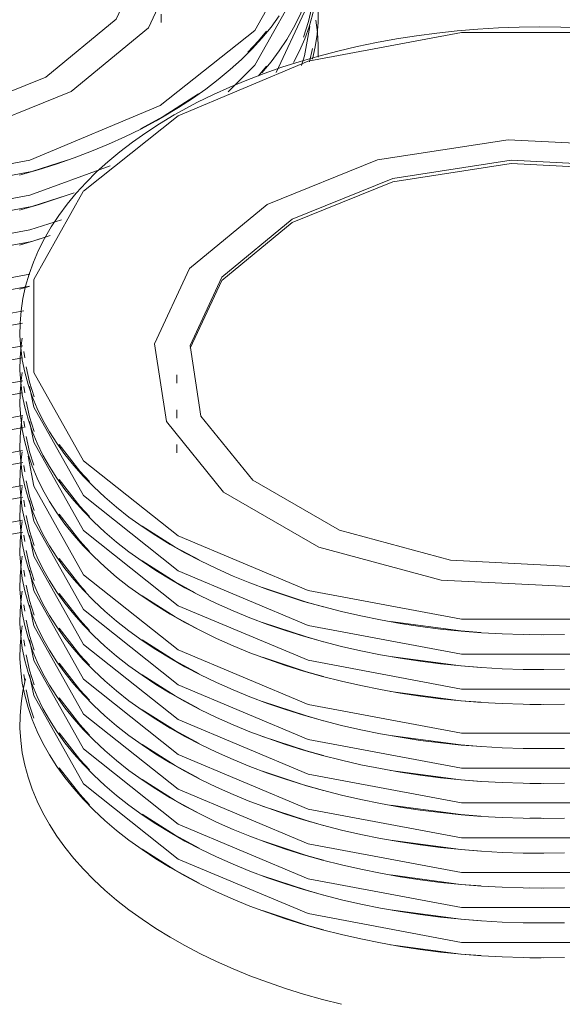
# Model space of a CAD drawing. Header units: metres. Extents: x -33 to 126, y -29 to 31.
# Tile 542 of 656: x 86.02 to 86.154, y 3.023 to 3.265. Entities that reach past the tile are written whole.
import ezdxf

# ---------------------------------------------------------------- set-up
doc = ezdxf.new("R2010")
doc.units = ezdxf.units.M
doc.layers.add('Q-SPCQ', color=91, linetype='Continuous', lineweight=18)

# ---------------------------------------------------------------- blocks, each defined once
blk = doc.blocks.new('TALHERES - Cópia - TALHERES - Cópia-V800-PERSPECTIVA GERAL')
at = {"layer": 'Q-SPCQ', "lineweight": 9}
blk.add_polyline3d([(11.1272, 3.10273, 0), (11.12654, 3.09972, 0), (11.12609, 3.09669, 0), (11.12586, 3.09365, 0), (11.12583, 3.09061, 0), (11.12601, 3.08757, 0), (11.1264, 3.08454, 0), (11.127, 3.08152, 0), (11.12781, 3.07852, 0), (11.12883, 3.07555, 0), (11.13005, 3.0726, 0), (11.13147, 3.0697, 0), (11.13308, 3.06683, 0), (11.1349, 3.064, 0), (11.1369, 3.06122, 0), (11.13909, 3.0585, 0), (11.14146, 3.05583, 0), (11.14402, 3.05322, 0), (11.14675, 3.05068, 0), (11.14964, 3.04821, 0), (11.15271, 3.0458, 0), (11.15593, 3.04347, 0), (11.15932, 3.04122, 0), (11.16285, 3.03906, 0), (11.16652, 3.03697, 0), (11.17034, 3.03498, 0), (11.17428, 3.03307, 0), (11.17836, 3.03126, 0), (11.18255, 3.02955, 0), (11.18686, 3.02793, 0), (11.19127, 3.02642, 0), (11.19578, 3.02501, 0), (11.20039, 3.0237, 0), (11.20508, 3.0225, 0)], dxfattribs=at)
blk = doc.blocks.new('TALHERES - Cópia - TALHERES - Cópia-V803-PERSPECTIVA GERAL')
at = {"layer": 'Q-SPCQ', "lineweight": 9}
for points in [[(10.94429, 3.20131, 0), (10.94537, 3.19621, 0), (10.95764, 3.17442, 0), (10.98097, 3.15588, 0), (11.01308, 3.14241, 0), (11.05083, 3.13533, 0), (11.09052, 3.13533, 0), (11.12648, 3.14189, 0)], [(11.08647, 3.13209, 0), (11.09068, 3.13244, 0), (11.12653, 3.13894, 0)]]:
    blk.add_polyline3d(points, dxfattribs=at)
blk = doc.blocks.new('TALHERES - Cópia - TALHERES - Cópia-V805-PERSPECTIVA GERAL')
at = {"layer": 'Q-SPCQ', "lineweight": 9}
for p, q in [((11.12682, 3.10381), (11.127, 3.10224)), ((11.25156, 3.034), (11.25432, 3.03398))]:
    blk.add_line(p, q, dxfattribs=at)
for points in [[(11.12638, 3.11581, 0), (11.12609, 3.11389, 0), (11.12586, 3.11085, 0), (11.12583, 3.10781, 0), (11.12601, 3.10477, 0), (11.1264, 3.10173, 0), (11.127, 3.09872, 0), (11.12781, 3.09572, 0), (11.12883, 3.09274, 0), (11.13005, 3.0898, 0), (11.13147, 3.08689, 0), (11.13308, 3.08402, 0), (11.1349, 3.08119, 0), (11.1369, 3.07842, 0), (11.13909, 3.07569, 0), (11.14146, 3.07302, 0), (11.14402, 3.07042, 0), (11.14675, 3.06787, 0), (11.14964, 3.0654, 0), (11.15271, 3.063, 0), (11.15593, 3.06067, 0), (11.15932, 3.05842, 0), (11.16285, 3.05625, 0), (11.16652, 3.05417, 0), (11.17034, 3.05217, 0), (11.17428, 3.05027, 0), (11.17836, 3.04846, 0), (11.18255, 3.04674, 0), (11.18686, 3.04512, 0), (11.19127, 3.04361, 0), (11.19578, 3.0422, 0), (11.20039, 3.04089, 0), (11.20508, 3.0397, 0), (11.20985, 3.03861, 0), (11.21469, 3.03763, 0), (11.21959, 3.03677, 0), (11.22455, 3.03602, 0), (11.22955, 3.03539, 0), (11.2346, 3.03487, 0), (11.23967, 3.03447, 0), (11.24477, 3.03418, 0), (11.24989, 3.03402, 0), (11.25501, 3.03397, 0), (11.26013, 3.03404, 0)], [(11.12814, 3.10376, 0), (11.12922, 3.09866, 0), (11.14149, 3.07687, 0), (11.16482, 3.05833, 0), (11.19693, 3.04486, 0), (11.23468, 3.03778, 0), (11.27437, 3.03778, 0), (11.31212, 3.04486, 0), (11.34423, 3.05833, 0)], [(11.12734, 3.10005, 0), (11.12821, 3.09627, 0), (11.12922, 3.09304, 0)], [(11.13546, 3.08086, 0), (11.14057, 3.0743, 0), (11.14296, 3.07172, 0)], [(11.15596, 3.06077, 0), (11.16409, 3.05561, 0), (11.17001, 3.0524, 0)], [(11.18566, 3.0456, 0), (11.19646, 3.04203, 0), (11.2007, 3.04084, 0)], [(11.21717, 3.0372, 0), (11.23452, 3.03489, 0), (11.23943, 3.0345, 0)]]:
    blk.add_polyline3d(points, dxfattribs=at)
blk = doc.blocks.new('TALHERES - Cópia - TALHERES - Cópia-V806-PERSPECTIVA GERAL')
at = {"layer": 'Q-SPCQ', "lineweight": 9}
for points in [[(10.94429, 3.20991, 0), (10.94537, 3.20481, 0), (10.95764, 3.18301, 0), (10.98097, 3.16447, 0), (11.01308, 3.151, 0), (11.05083, 3.14392, 0), (11.09052, 3.14392, 0), (11.12648, 3.15049, 0)], [(11.08647, 3.14069, 0), (11.09068, 3.14104, 0), (11.12653, 3.14754, 0)]]:
    blk.add_polyline3d(points, dxfattribs=at)
blk = doc.blocks.new('TALHERES - Cópia - TALHERES - Cópia-V807-PERSPECTIVA GERAL')
at = {"layer": 'Q-SPCQ', "lineweight": 9}
for p, q in [((11.12682, 3.11241), (11.127, 3.11084)), ((11.25156, 3.0426), (11.25432, 3.04258))]:
    blk.add_line(p, q, dxfattribs=at)
for points in [[(11.12638, 3.12438, 0), (11.12609, 3.12248, 0), (11.12586, 3.11945, 0), (11.12583, 3.1164, 0), (11.12601, 3.11336, 0), (11.1264, 3.11033, 0), (11.127, 3.10731, 0), (11.12781, 3.10431, 0), (11.12883, 3.10134, 0), (11.13005, 3.0984, 0), (11.13147, 3.09549, 0), (11.13308, 3.09262, 0), (11.1349, 3.08979, 0), (11.1369, 3.08701, 0), (11.13909, 3.08429, 0), (11.14146, 3.08162, 0), (11.14402, 3.07901, 0), (11.14675, 3.07647, 0), (11.14964, 3.074, 0), (11.15271, 3.07159, 0), (11.15593, 3.06926, 0), (11.15932, 3.06701, 0), (11.16285, 3.06485, 0), (11.16652, 3.06276, 0), (11.17034, 3.06077, 0), (11.17428, 3.05886, 0), (11.17836, 3.05705, 0), (11.18255, 3.05534, 0), (11.18686, 3.05372, 0), (11.19127, 3.05221, 0), (11.19578, 3.0508, 0), (11.20039, 3.04949, 0), (11.20508, 3.04829, 0), (11.20985, 3.04721, 0), (11.21469, 3.04623, 0), (11.21959, 3.04537, 0), (11.22455, 3.04462, 0), (11.22955, 3.04398, 0), (11.2346, 3.04346, 0), (11.23967, 3.04306, 0), (11.24477, 3.04278, 0), (11.24989, 3.04261, 0), (11.25501, 3.04256, 0), (11.26013, 3.04263, 0)], [(11.12814, 3.11236, 0), (11.12922, 3.10726, 0), (11.14149, 3.08547, 0), (11.16482, 3.06693, 0), (11.19693, 3.05346, 0), (11.23468, 3.04637, 0), (11.27437, 3.04637, 0), (11.31212, 3.05346, 0), (11.34423, 3.06693, 0)], [(11.12734, 3.10865, 0), (11.12821, 3.10487, 0), (11.12935, 3.10127, 0)], [(11.13546, 3.08946, 0), (11.14057, 3.08289, 0), (11.14296, 3.08032, 0)], [(11.15596, 3.06937, 0), (11.16409, 3.06421, 0), (11.17001, 3.061, 0)], [(11.18566, 3.0542, 0), (11.19646, 3.05063, 0), (11.2007, 3.04944, 0)], [(11.21717, 3.0458, 0), (11.23452, 3.04349, 0), (11.23943, 3.0431, 0)]]:
    blk.add_polyline3d(points, dxfattribs=at)
blk = doc.blocks.new('TALHERES - Cópia - TALHERES - Cópia-V808-PERSPECTIVA GERAL')
at = {"layer": 'Q-SPCQ', "lineweight": 9}
for points in [[(10.94437, 3.21802, 0), (10.94537, 3.2134, 0), (10.95764, 3.19161, 0), (10.98097, 3.17307, 0), (11.01308, 3.1596, 0), (11.05083, 3.15252, 0), (11.09052, 3.15252, 0), (11.12648, 3.15908, 0)], [(11.08647, 3.14929, 0), (11.09068, 3.14963, 0), (11.12653, 3.15614, 0)]]:
    blk.add_polyline3d(points, dxfattribs=at)
blk = doc.blocks.new('TALHERES - Cópia - TALHERES - Cópia-V810-PERSPECTIVA GERAL')
at = {"layer": 'Q-SPCQ', "lineweight": 9}
for p, q in [((11.12682, 3.12101), (11.127, 3.11944)), ((11.25156, 3.0512), (11.25432, 3.05118))]:
    blk.add_line(p, q, dxfattribs=at)
for points in [[(11.12638, 3.133, 0), (11.12609, 3.13108, 0), (11.12586, 3.12804, 0), (11.12583, 3.125, 0), (11.12601, 3.12196, 0), (11.1264, 3.11893, 0), (11.127, 3.11591, 0), (11.12781, 3.11291, 0), (11.12883, 3.10994, 0), (11.13005, 3.10699, 0), (11.13147, 3.10408, 0), (11.13308, 3.10121, 0), (11.1349, 3.09839, 0), (11.1369, 3.09561, 0), (11.13909, 3.09289, 0), (11.14146, 3.09022, 0), (11.14402, 3.08761, 0), (11.14675, 3.08507, 0), (11.14964, 3.08259, 0), (11.15271, 3.08019, 0), (11.15593, 3.07786, 0), (11.15932, 3.07561, 0), (11.16285, 3.07344, 0), (11.16652, 3.07136, 0), (11.17034, 3.06936, 0), (11.17428, 3.06746, 0), (11.17836, 3.06565, 0), (11.18255, 3.06393, 0), (11.18686, 3.06232, 0), (11.19127, 3.0608, 0), (11.19578, 3.05939, 0), (11.20039, 3.05809, 0), (11.20508, 3.05689, 0), (11.20985, 3.0558, 0), (11.21469, 3.05483, 0), (11.21959, 3.05396, 0), (11.22455, 3.05321, 0), (11.22955, 3.05258, 0), (11.2346, 3.05206, 0), (11.23967, 3.05166, 0), (11.24477, 3.05138, 0), (11.24989, 3.05121, 0), (11.25501, 3.05116, 0), (11.26013, 3.05123, 0)], [(11.12814, 3.12096, 0), (11.12922, 3.11586, 0), (11.14149, 3.09406, 0), (11.16482, 3.07552, 0), (11.19693, 3.06205, 0), (11.23468, 3.05497, 0), (11.27437, 3.05497, 0), (11.31212, 3.06205, 0), (11.34423, 3.07552, 0)], [(11.12734, 3.11725, 0), (11.12821, 3.11346, 0), (11.12935, 3.10987, 0)], [(11.13546, 3.09806, 0), (11.14057, 3.09149, 0), (11.14296, 3.08891, 0)], [(11.15596, 3.07796, 0), (11.16409, 3.0728, 0), (11.17001, 3.0696, 0)], [(11.18566, 3.06279, 0), (11.19646, 3.05922, 0), (11.2007, 3.05803, 0)], [(11.21717, 3.0544, 0), (11.23452, 3.05209, 0), (11.23943, 3.05169, 0)]]:
    blk.add_polyline3d(points, dxfattribs=at)
blk = doc.blocks.new('TALHERES - Cópia - TALHERES - Cópia-V811-PERSPECTIVA GERAL')
at = {"layer": 'Q-SPCQ', "lineweight": 9}
for points in [[(10.94429, 3.2271, 0), (10.94537, 3.222, 0), (10.95764, 3.20021, 0), (10.98097, 3.18167, 0), (11.01308, 3.1682, 0), (11.05083, 3.16112, 0), (11.09052, 3.16112, 0), (11.1265, 3.16769, 0)], [(11.08647, 3.15789, 0), (11.09068, 3.15823, 0), (11.12667, 3.16478, 0)]]:
    blk.add_polyline3d(points, dxfattribs=at)
blk = doc.blocks.new('TALHERES - Cópia - TALHERES - Cópia-V813-PERSPECTIVA GERAL')
at = {"layer": 'Q-SPCQ', "lineweight": 9}
for p, q in [((11.12682, 3.1296), (11.127, 3.12804)), ((11.25156, 3.05979), (11.25432, 3.05977))]:
    blk.add_line(p, q, dxfattribs=at)
for points in [[(11.12638, 3.1416, 0), (11.12609, 3.13968, 0), (11.12586, 3.13664, 0), (11.12583, 3.1336, 0), (11.12601, 3.13056, 0), (11.1264, 3.12753, 0), (11.127, 3.12451, 0), (11.12781, 3.12151, 0), (11.12883, 3.11853, 0), (11.13005, 3.11559, 0), (11.13147, 3.11268, 0), (11.13308, 3.10981, 0), (11.1349, 3.10699, 0), (11.1369, 3.10421, 0), (11.13909, 3.10148, 0), (11.14146, 3.09882, 0), (11.14402, 3.09621, 0), (11.14675, 3.09367, 0), (11.14964, 3.09119, 0), (11.15271, 3.08879, 0), (11.15593, 3.08646, 0), (11.15932, 3.08421, 0), (11.16285, 3.08204, 0), (11.16652, 3.07996, 0), (11.17034, 3.07796, 0), (11.17428, 3.07606, 0), (11.17836, 3.07425, 0), (11.18255, 3.07253, 0), (11.18686, 3.07092, 0), (11.19127, 3.0694, 0), (11.19578, 3.06799, 0), (11.20039, 3.06669, 0), (11.20508, 3.06549, 0), (11.20985, 3.0644, 0), (11.21469, 3.06343, 0), (11.21959, 3.06256, 0), (11.22455, 3.06181, 0), (11.22955, 3.06118, 0), (11.2346, 3.06066, 0), (11.23967, 3.06026, 0), (11.24477, 3.05997, 0), (11.24989, 3.05981, 0), (11.25501, 3.05976, 0), (11.26013, 3.05983, 0)], [(11.12814, 3.12955, 0), (11.12922, 3.12445, 0), (11.14149, 3.10266, 0), (11.16482, 3.08412, 0), (11.19693, 3.07065, 0), (11.23468, 3.06357, 0), (11.27437, 3.06357, 0), (11.31212, 3.07065, 0), (11.34423, 3.08412, 0)], [(11.12734, 3.12584, 0), (11.12821, 3.12206, 0), (11.12935, 3.11847, 0)], [(11.13546, 3.10665, 0), (11.14057, 3.10009, 0), (11.14296, 3.09751, 0)], [(11.15596, 3.08656, 0), (11.16409, 3.0814, 0), (11.17001, 3.07819, 0)], [(11.18566, 3.07139, 0), (11.19646, 3.06782, 0), (11.2007, 3.06663, 0)], [(11.21717, 3.06299, 0), (11.23452, 3.06068, 0), (11.23943, 3.06029, 0)]]:
    blk.add_polyline3d(points, dxfattribs=at)
blk = doc.blocks.new('TALHERES - Cópia - TALHERES - Cópia-V814-PERSPECTIVA GERAL')
at = {"layer": 'Q-SPCQ', "lineweight": 9}
for points in [[(10.94429, 3.2357, 0), (10.94537, 3.2306, 0), (10.95764, 3.2088, 0), (10.98097, 3.19026, 0), (11.01308, 3.17679, 0), (11.05083, 3.16971, 0), (11.09052, 3.16971, 0), (11.1265, 3.17628, 0)], [(11.08647, 3.16648, 0), (11.09068, 3.16683, 0), (11.12648, 3.17332, 0)]]:
    blk.add_polyline3d(points, dxfattribs=at)
blk = doc.blocks.new('TALHERES - Cópia - TALHERES - Cópia-V816-PERSPECTIVA GERAL')
at = {"layer": 'Q-SPCQ', "lineweight": 9}
for p, q in [((11.12682, 3.1382), (11.127, 3.13663)), ((11.25156, 3.06839), (11.25432, 3.06837))]:
    blk.add_line(p, q, dxfattribs=at)
for points in [[(11.12638, 3.15019, 0), (11.12609, 3.14827, 0), (11.12586, 3.14524, 0), (11.12583, 3.14219, 0), (11.12601, 3.13915, 0), (11.1264, 3.13612, 0), (11.127, 3.1331, 0), (11.12781, 3.13011, 0), (11.12883, 3.12713, 0), (11.13005, 3.12419, 0), (11.13147, 3.12128, 0), (11.13308, 3.11841, 0), (11.1349, 3.11558, 0), (11.1369, 3.11281, 0), (11.13909, 3.11008, 0), (11.14146, 3.10741, 0), (11.14402, 3.10481, 0), (11.14675, 3.10226, 0), (11.14964, 3.09979, 0), (11.15271, 3.09738, 0), (11.15593, 3.09506, 0), (11.15932, 3.09281, 0), (11.16285, 3.09064, 0), (11.16652, 3.08855, 0), (11.17034, 3.08656, 0), (11.17428, 3.08465, 0), (11.17836, 3.08284, 0), (11.18255, 3.08113, 0), (11.18686, 3.07951, 0), (11.19127, 3.078, 0), (11.19578, 3.07659, 0), (11.20039, 3.07528, 0), (11.20508, 3.07409, 0), (11.20985, 3.073, 0), (11.21469, 3.07202, 0), (11.21959, 3.07116, 0), (11.22455, 3.07041, 0), (11.22955, 3.06977, 0), (11.2346, 3.06926, 0), (11.23967, 3.06885, 0), (11.24477, 3.06857, 0), (11.24989, 3.0684, 0), (11.25501, 3.06836, 0), (11.26013, 3.06843, 0)], [(11.12814, 3.13815, 0), (11.12922, 3.13305, 0), (11.14149, 3.11126, 0), (11.16482, 3.09272, 0), (11.19693, 3.07925, 0), (11.23468, 3.07217, 0), (11.27437, 3.07217, 0), (11.31212, 3.07925, 0), (11.34423, 3.09272, 0)], [(11.12734, 3.13444, 0), (11.12821, 3.13066, 0), (11.12935, 3.12706, 0)], [(11.13546, 3.11525, 0), (11.14057, 3.10869, 0), (11.14296, 3.10611, 0)], [(11.15596, 3.09516, 0), (11.16409, 3.09, 0), (11.17001, 3.08679, 0)], [(11.18566, 3.07999, 0), (11.19646, 3.07642, 0), (11.2007, 3.07523, 0)], [(11.21717, 3.07159, 0), (11.23452, 3.06928, 0), (11.23943, 3.06889, 0)]]:
    blk.add_polyline3d(points, dxfattribs=at)
blk = doc.blocks.new('TALHERES - Cópia - TALHERES - Cópia-V818-PERSPECTIVA GERAL')
at = {"layer": 'Q-SPCQ', "lineweight": 9}
for points in [[(11.19934, 3.25612, 0), (11.19937, 3.25916, 0), (11.19919, 3.2622, 0), (11.1988, 3.26523, 0)], [(10.94429, 3.25289, 0), (10.94537, 3.24779, 0), (10.95764, 3.226, 0), (10.98097, 3.20746, 0), (11.01308, 3.19399, 0), (11.05083, 3.18691, 0), (11.09052, 3.18691, 0), (11.12676, 3.19355, 0)], [(11.08647, 3.18368, 0), (11.09068, 3.18402, 0), (11.12648, 3.19051, 0)]]:
    blk.add_polyline3d(points, dxfattribs=at)
blk = doc.blocks.new('TALHERES - Cópia - TALHERES - Cópia-V823-PERSPECTIVA GERAL')
at = {"layer": 'Q-SPCQ', "lineweight": 9}
for p, q in [((11.12682, 3.15539), (11.127, 3.15383)), ((11.25156, 3.08558), (11.25432, 3.08556))]:
    blk.add_line(p, q, dxfattribs=at)
for points in [[(11.1264, 3.1675, 0), (11.12609, 3.16547, 0), (11.12586, 3.16243, 0), (11.12583, 3.15939, 0), (11.12601, 3.15635, 0), (11.1264, 3.15332, 0), (11.127, 3.1503, 0), (11.12781, 3.1473, 0), (11.12883, 3.14433, 0), (11.13005, 3.14138, 0), (11.13147, 3.13847, 0), (11.13308, 3.1356, 0), (11.1349, 3.13278, 0), (11.1369, 3.13, 0), (11.13909, 3.12728, 0), (11.14146, 3.12461, 0), (11.14402, 3.122, 0), (11.14675, 3.11946, 0), (11.14964, 3.11698, 0), (11.15271, 3.11458, 0), (11.15593, 3.11225, 0), (11.15932, 3.11, 0), (11.16285, 3.10783, 0), (11.16652, 3.10575, 0), (11.17034, 3.10375, 0), (11.17428, 3.10185, 0), (11.17836, 3.10004, 0), (11.18255, 3.09832, 0), (11.18686, 3.09671, 0), (11.19127, 3.09519, 0), (11.19578, 3.09378, 0), (11.20039, 3.09248, 0), (11.20508, 3.09128, 0), (11.20985, 3.09019, 0), (11.21469, 3.08922, 0), (11.21959, 3.08835, 0), (11.22455, 3.0876, 0), (11.22955, 3.08697, 0), (11.2346, 3.08645, 0), (11.23967, 3.08605, 0), (11.24477, 3.08576, 0), (11.24989, 3.0856, 0), (11.25501, 3.08555, 0), (11.26013, 3.08562, 0)], [(11.12785, 3.15765, 0), (11.12922, 3.15025, 0), (11.14149, 3.12845, 0), (11.16482, 3.10991, 0), (11.19693, 3.09644, 0), (11.23468, 3.08936, 0), (11.27437, 3.08936, 0), (11.31212, 3.09644, 0), (11.34423, 3.10991, 0)], [(11.12734, 3.15164, 0), (11.12821, 3.14785, 0), (11.12935, 3.14426, 0)], [(11.13546, 3.13244, 0), (11.14057, 3.12588, 0), (11.14207, 3.12424, 0)], [(11.15596, 3.11235, 0), (11.16409, 3.10719, 0), (11.17001, 3.10398, 0)], [(11.18566, 3.09718, 0), (11.19646, 3.09361, 0), (11.2007, 3.09242, 0)], [(11.21717, 3.08878, 0), (11.23452, 3.08647, 0), (11.23943, 3.08608, 0)]]:
    blk.add_polyline3d(points, dxfattribs=at)
blk = doc.blocks.new('TALHERES - Cópia - TALHERES - Cópia-V824-PERSPECTIVA GERAL')
at = {"layer": 'Q-SPCQ', "lineweight": 9}
blk.add_line((11.19724, 3.25496), (11.19794, 3.25825), dxfattribs=at)
for points in [[(11.12569, 3.19886, 0), (11.12808, 3.19955, 0)], [(11.198, 3.25563, 0), (11.19865, 3.25865, 0), (11.1991, 3.26167, 0), (11.19934, 3.26471, 0), (11.19937, 3.26775, 0), (11.19919, 3.27079, 0), (11.1988, 3.27383, 0)], [(10.94401, 3.26379, 0), (10.94537, 3.25639, 0), (10.95764, 3.2346, 0), (10.98097, 3.21606, 0), (11.01308, 3.20259, 0), (11.05083, 3.1955, 0), (11.09052, 3.1955, 0), (11.12827, 3.20259, 0)], [(11.19526, 3.25403, 0), (11.19598, 3.25639, 0), (11.19733, 3.26363, 0)], [(11.08684, 3.1923, 0), (11.09068, 3.19262, 0), (11.12818, 3.19959, 0)]]:
    blk.add_polyline3d(points, dxfattribs=at)
blk = doc.blocks.new('TALHERES - Cópia - TALHERES - Cópia-V827-PERSPECTIVA GERAL')
at = {"layer": 'Q-SPCQ', "lineweight": 9}
for p, q in [((11.12682, 3.16629), (11.127, 3.16473)), ((11.16452, 3.16053), (11.16452, 3.15848)), ((11.25156, 3.09648), (11.25432, 3.09646))]:
    blk.add_line(p, q, dxfattribs=at)
for points in [[(11.12638, 3.17829, 0), (11.12609, 3.17637, 0), (11.12586, 3.17333, 0), (11.12583, 3.17029, 0), (11.12601, 3.16725, 0), (11.1264, 3.16422, 0), (11.127, 3.1612, 0), (11.12781, 3.1582, 0), (11.12883, 3.15522, 0), (11.13005, 3.15228, 0), (11.13147, 3.14937, 0), (11.13308, 3.1465, 0), (11.1349, 3.14368, 0), (11.1369, 3.1409, 0), (11.13909, 3.13817, 0), (11.14146, 3.13551, 0), (11.14402, 3.1329, 0), (11.14675, 3.13036, 0), (11.14964, 3.12788, 0), (11.15271, 3.12548, 0), (11.15593, 3.12315, 0), (11.15932, 3.1209, 0), (11.16285, 3.11873, 0), (11.16652, 3.11665, 0), (11.17034, 3.11465, 0), (11.17428, 3.11275, 0), (11.17836, 3.11094, 0), (11.18255, 3.10922, 0), (11.18686, 3.10761, 0), (11.19127, 3.10609, 0), (11.19578, 3.10468, 0), (11.20039, 3.10338, 0), (11.20508, 3.10218, 0), (11.20985, 3.10109, 0), (11.21469, 3.10012, 0), (11.21959, 3.09925, 0), (11.22455, 3.0985, 0), (11.22955, 3.09787, 0), (11.2346, 3.09735, 0), (11.23967, 3.09695, 0), (11.24477, 3.09666, 0), (11.24989, 3.0965, 0), (11.25501, 3.09645, 0), (11.26013, 3.09652, 0)], [(11.12814, 3.16624, 0), (11.12922, 3.16114, 0), (11.14149, 3.13935, 0), (11.16482, 3.12081, 0), (11.19693, 3.10734, 0), (11.23468, 3.10026, 0), (11.27437, 3.10026, 0), (11.31212, 3.10734, 0), (11.34423, 3.12081, 0)], [(11.12734, 3.16253, 0), (11.12821, 3.15875, 0), (11.12924, 3.15548, 0)], [(11.13546, 3.14334, 0), (11.14057, 3.13678, 0), (11.14296, 3.1342, 0)], [(11.15596, 3.12325, 0), (11.16409, 3.11809, 0), (11.17001, 3.11488, 0)], [(11.18566, 3.10808, 0), (11.19646, 3.10451, 0), (11.2007, 3.10332, 0)], [(11.21717, 3.09968, 0), (11.23452, 3.09737, 0), (11.23943, 3.09698, 0)]]:
    blk.add_polyline3d(points, dxfattribs=at)
blk = doc.blocks.new('TALHERES - Cópia - TALHERES - Cópia-V828-PERSPECTIVA GERAL')
at = {"layer": 'Q-SPCQ', "lineweight": 9}
blk.add_line((11.16068, 3.26463), (11.16068, 3.26667), dxfattribs=at)
for points in [[(11.12569, 3.20976, 0), (11.13028, 3.21109, 0), (11.13257, 3.21182, 0)], [(11.19331, 3.25474, 0), (11.19479, 3.25764, 0), (11.19606, 3.26057, 0), (11.19713, 3.26354, 0), (11.198, 3.26653, 0), (11.19865, 3.26954, 0), (11.1991, 3.27257, 0), (11.19934, 3.27561, 0), (11.19937, 3.27865, 0), (11.19919, 3.28169, 0), (11.1988, 3.28472, 0)], [(10.94429, 3.27239, 0), (10.94537, 3.26729, 0), (10.95764, 3.24549, 0), (10.98097, 3.22695, 0), (11.01308, 3.21349, 0), (11.05083, 3.2064, 0), (11.09052, 3.2064, 0), (11.12827, 3.21349, 0), (11.13608, 3.21599, 0)], [(11.18898, 3.2523, 0), (11.19598, 3.26729, 0), (11.19703, 3.27223, 0)], [(11.19574, 3.26101, 0), (11.19699, 3.26489, 0), (11.19794, 3.26915, 0)], [(11.08684, 3.2032, 0), (11.09068, 3.20352, 0), (11.12874, 3.21066, 0), (11.1333, 3.21207, 0)]]:
    blk.add_polyline3d(points, dxfattribs=at)
blk = doc.blocks.new('TALHERES - Cópia - TALHERES - Cópia-V831-PERSPECTIVA GERAL')
at = {"layer": 'Q-SPCQ', "lineweight": 9}
for p, q in [((11.12682, 3.17489), (11.127, 3.17332)), ((11.16452, 3.16912), (11.16452, 3.16708)), ((11.25156, 3.10508), (11.25432, 3.10506))]:
    blk.add_line(p, q, dxfattribs=at)
for points in [[(11.12637, 3.18682, 0), (11.12609, 3.18496, 0), (11.12586, 3.18193, 0), (11.12583, 3.17888, 0), (11.12601, 3.17584, 0), (11.1264, 3.17281, 0), (11.127, 3.16979, 0), (11.12781, 3.1668, 0), (11.12883, 3.16382, 0), (11.13005, 3.16088, 0), (11.13147, 3.15797, 0), (11.13308, 3.1551, 0), (11.1349, 3.15227, 0), (11.1369, 3.1495, 0), (11.13909, 3.14677, 0), (11.14146, 3.1441, 0), (11.14402, 3.1415, 0), (11.14675, 3.13895, 0), (11.14964, 3.13648, 0), (11.15271, 3.13407, 0), (11.15593, 3.13175, 0), (11.15932, 3.1295, 0), (11.16285, 3.12733, 0), (11.16652, 3.12525, 0), (11.17034, 3.12325, 0), (11.17428, 3.12134, 0), (11.17836, 3.11953, 0), (11.18255, 3.11782, 0), (11.18686, 3.1162, 0), (11.19127, 3.11469, 0), (11.19578, 3.11328, 0), (11.20039, 3.11197, 0), (11.20508, 3.11078, 0), (11.20985, 3.10969, 0), (11.21469, 3.10871, 0), (11.21959, 3.10785, 0), (11.22455, 3.1071, 0), (11.22955, 3.10646, 0), (11.2346, 3.10595, 0), (11.23967, 3.10554, 0), (11.24477, 3.10526, 0), (11.24989, 3.10509, 0), (11.25501, 3.10505, 0), (11.26013, 3.10512, 0)], [(11.12814, 3.17484, 0), (11.12922, 3.16974, 0), (11.14149, 3.14795, 0), (11.16482, 3.12941, 0), (11.19693, 3.11594, 0), (11.23468, 3.10886, 0), (11.27437, 3.10886, 0), (11.31212, 3.11594, 0), (11.34423, 3.12941, 0)], [(11.12734, 3.17113, 0), (11.12821, 3.16735, 0), (11.12935, 3.16375, 0)], [(11.13546, 3.15194, 0), (11.14057, 3.14538, 0), (11.14296, 3.1428, 0)], [(11.15596, 3.13185, 0), (11.16409, 3.12669, 0), (11.16904, 3.12398, 0)], [(11.18566, 3.11668, 0), (11.19646, 3.11311, 0), (11.2007, 3.11192, 0)], [(11.21717, 3.10828, 0), (11.23452, 3.10597, 0), (11.23943, 3.10558, 0)]]:
    blk.add_polyline3d(points, dxfattribs=at)
blk = doc.blocks.new('TALHERES - Cópia - TALHERES - Cópia-V833-PERSPECTIVA GERAL')
at = {"layer": 'Q-SPCQ', "lineweight": 9}
blk.add_line((11.18463, 3.25152), (11.18663, 3.2539), dxfattribs=at)
for points in [[(11.12569, 3.21836, 0), (11.13028, 3.21968, 0), (11.13478, 3.22111, 0), (11.13917, 3.22265, 0)], [(11.18549, 3.25219, 0), (11.18773, 3.2549, 0), (11.18978, 3.25766, 0), (11.19164, 3.26048, 0), (11.19331, 3.26333, 0), (11.19479, 3.26623, 0), (11.19606, 3.26917, 0), (11.19713, 3.27214, 0), (11.198, 3.27513, 0), (11.19865, 3.27814, 0), (11.1991, 3.28117, 0), (11.19934, 3.28421, 0), (11.19937, 3.28725, 0), (11.19919, 3.29029, 0), (11.1988, 3.29332, 0)], [(10.94437, 3.28046, 0), (10.94537, 3.27589, 0), (10.95764, 3.25409, 0), (10.98097, 3.23555, 0), (11.01308, 3.22208, 0), (11.05083, 3.215, 0), (11.09052, 3.215, 0), (11.12827, 3.22208, 0), (11.14808, 3.22931, 0)], [(11.17718, 3.24755, 0), (11.18371, 3.25409, 0), (11.19598, 3.27589, 0), (11.19698, 3.28046, 0)], [(11.08684, 3.2118, 0), (11.09068, 3.21211, 0), (11.12874, 3.21925, 0), (11.13744, 3.22206, 0)]]:
    blk.add_polyline3d(points, dxfattribs=at)
blk = doc.blocks.new('TALHERES - Cópia - TALHERES - Cópia-V837-PERSPECTIVA GERAL')
at = {"layer": 'Q-SPCQ', "lineweight": 9}
for p, q in [((11.16482, 3.24159), (11.14149, 3.22305)), ((11.12682, 3.18349), (11.127, 3.18192)), ((11.16452, 3.17772), (11.16452, 3.17568)), ((11.25156, 3.11368), (11.25432, 3.11366))]:
    blk.add_line(p, q, dxfattribs=at)
for points in [[(11.26427, 3.26333, 0), (11.25916, 3.26349, 0), (11.25404, 3.26354, 0), (11.24891, 3.26347, 0), (11.2438, 3.26328, 0), (11.23871, 3.26298, 0), (11.23364, 3.26255, 0), (11.2286, 3.26201, 0), (11.2236, 3.26135, 0), (11.21866, 3.26058, 0), (11.21376, 3.2597, 0), (11.20894, 3.2587, 0), (11.20418, 3.25759, 0), (11.19951, 3.25637, 0), (11.19492, 3.25505, 0), (11.19042, 3.25362, 0), (11.18603, 3.25208, 0), (11.18174, 3.25045, 0), (11.17757, 3.24872, 0), (11.17352, 3.24689, 0), (11.1696, 3.24497, 0), (11.16581, 3.24295, 0), (11.16382, 3.24183, 0)], [(11.34423, 3.138, 0), (11.36756, 3.15654, 0), (11.37982, 3.17834, 0), (11.37982, 3.20125, 0), (11.36756, 3.22305, 0), (11.34423, 3.24159, 0), (11.31212, 3.25506, 0), (11.27437, 3.26214, 0), (11.23468, 3.26214, 0), (11.19693, 3.25506, 0), (11.16482, 3.24159, 0)], [(11.16382, 3.24183, 0), (11.16025, 3.23968, 0), (11.15683, 3.23746, 0), (11.15356, 3.23515, 0), (11.15046, 3.23277, 0), (11.14751, 3.23031, 0), (11.14474, 3.22778, 0), (11.14214, 3.22519, 0), (11.13971, 3.22254, 0), (11.13747, 3.21983, 0), (11.13542, 3.21707, 0), (11.13355, 3.21426, 0), (11.13188, 3.2114, 0), (11.13041, 3.2085, 0), (11.12914, 3.20556, 0), (11.12807, 3.2026, 0), (11.1272, 3.1996, 0), (11.12654, 3.19659, 0), (11.12609, 3.19356, 0), (11.12586, 3.19052, 0), (11.12583, 3.18748, 0), (11.12601, 3.18444, 0), (11.1264, 3.18141, 0), (11.127, 3.17839, 0), (11.12781, 3.17539, 0), (11.12883, 3.17242, 0), (11.13005, 3.16948, 0), (11.13147, 3.16657, 0), (11.13308, 3.1637, 0), (11.1349, 3.16087, 0), (11.1369, 3.15809, 0), (11.13909, 3.15537, 0), (11.14146, 3.1527, 0), (11.14402, 3.15009, 0), (11.14675, 3.14755, 0), (11.14964, 3.14508, 0), (11.15271, 3.14267, 0), (11.15593, 3.14034, 0), (11.15932, 3.13809, 0), (11.16285, 3.13593, 0), (11.16652, 3.13384, 0), (11.17034, 3.13185, 0), (11.17428, 3.12994, 0), (11.17836, 3.12813, 0), (11.18255, 3.12642, 0), (11.18686, 3.1248, 0), (11.19127, 3.12329, 0), (11.19578, 3.12188, 0), (11.20039, 3.12057, 0), (11.20508, 3.11937, 0), (11.20985, 3.11829, 0), (11.21469, 3.11731, 0), (11.21959, 3.11645, 0), (11.22455, 3.1157, 0), (11.22955, 3.11506, 0), (11.2346, 3.11454, 0), (11.23967, 3.11414, 0), (11.24477, 3.11386, 0), (11.24989, 3.11369, 0), (11.25501, 3.11364, 0), (11.26013, 3.11371, 0)], [(11.3223, 3.14145, 0), (11.34139, 3.15719, 0), (11.35, 3.17576, 0), (11.3471, 3.1949, 0), (11.33303, 3.21232, 0), (11.3095, 3.22591, 0), (11.27933, 3.23403, 0), (11.24617, 3.2357, 0), (11.21402, 3.23073, 0), (11.18675, 3.21971, 0)], [(11.31608, 3.14504, 0), (11.33342, 3.15934, 0), (11.34125, 3.1762, 0), (11.33861, 3.19359, 0), (11.32583, 3.20941, 0), (11.30445, 3.22175, 0), (11.27705, 3.22913, 0), (11.24694, 3.23065, 0), (11.21773, 3.22613, 0), (11.19297, 3.21612, 0)], [(11.3393, 3.19118, 0), (11.33861, 3.19277, 0), (11.32583, 3.20859, 0), (11.30445, 3.22093, 0), (11.27705, 3.22831, 0), (11.24694, 3.22983, 0), (11.21773, 3.22531, 0), (11.19297, 3.2153, 0)], [(11.14142, 3.22298, 0), (11.12922, 3.20125, 0), (11.12922, 3.17834, 0), (11.14149, 3.15654, 0), (11.16482, 3.138, 0), (11.19693, 3.12453, 0), (11.23468, 3.11745, 0), (11.27437, 3.11745, 0), (11.31212, 3.12453, 0), (11.34423, 3.138, 0)], [(11.18675, 3.21971, 0), (11.16766, 3.20396, 0), (11.15904, 3.1854, 0), (11.16194, 3.16626, 0), (11.17601, 3.14884, 0), (11.19955, 3.13525, 0), (11.22972, 3.12713, 0), (11.26288, 3.12545, 0), (11.29503, 3.13043, 0), (11.3223, 3.14145, 0)], [(11.19297, 3.21612, 0), (11.17563, 3.20182, 0), (11.1678, 3.18496, 0), (11.17044, 3.16757, 0), (11.18321, 3.15175, 0), (11.20459, 3.13941, 0), (11.23199, 3.13203, 0), (11.26211, 3.13051, 0), (11.29131, 3.13503, 0), (11.31608, 3.14504, 0)], [(11.19297, 3.2153, 0), (11.17563, 3.201, 0), (11.16783, 3.18435, 0)], [(11.12734, 3.17973, 0), (11.12821, 3.17594, 0), (11.12935, 3.17235, 0)], [(11.13546, 3.16054, 0), (11.14057, 3.15397, 0), (11.14296, 3.1514, 0)], [(11.15596, 3.14045, 0), (11.16409, 3.13528, 0), (11.17001, 3.13208, 0)], [(11.18566, 3.12528, 0), (11.19646, 3.12171, 0), (11.2007, 3.12052, 0)], [(11.21717, 3.11688, 0), (11.23452, 3.11457, 0), (11.23943, 3.11417, 0)]]:
    blk.add_polyline3d(points, dxfattribs=at)
blk = doc.blocks.new('TALHERES - Cópia - TALHERES - Cópia-V839-PERSPECTIVA GERAL')
at = {"layer": 'Q-SPCQ', "lineweight": 9}
for p, q in [((11.16111, 3.24143), (11.16985, 3.24702)), ((11.15558, 3.23842), (11.16111, 3.24143))]:
    blk.add_line(p, q, dxfattribs=at)
for points in [[(11.16137, 3.2415, 0), (11.16494, 3.24364, 0), (11.16837, 3.24587, 0), (11.17163, 3.24818, 0), (11.17474, 3.25056, 0), (11.17769, 3.25302, 0), (11.18046, 3.25555, 0), (11.18306, 3.25814, 0), (11.18549, 3.26079, 0), (11.18773, 3.2635, 0), (11.18978, 3.26626, 0)], [(11.16038, 3.24415, 0), (11.18371, 3.26269, 0), (11.19598, 3.28448, 0), (11.19598, 3.3074, 0), (11.18371, 3.32919, 0), (11.16038, 3.34773, 0), (11.12827, 3.3612, 0), (11.09052, 3.36828, 0), (11.05083, 3.36828, 0), (11.01308, 3.3612, 0), (10.98097, 3.34773, 0)], [(11.12569, 3.22696, 0), (11.13028, 3.22828, 0), (11.13478, 3.22971, 0), (11.13917, 3.23125, 0), (11.14345, 3.23288, 0), (11.14763, 3.23461, 0), (11.15168, 3.23644, 0), (11.1556, 3.23836, 0), (11.15939, 3.24038, 0), (11.16137, 3.2415, 0)], [(11.13845, 3.24759, 0), (11.15754, 3.26334, 0), (11.16616, 3.2819, 0), (11.16325, 3.30104, 0), (11.14919, 3.31846, 0), (11.12565, 3.33205, 0), (11.09548, 3.34017, 0), (11.06232, 3.34185, 0), (11.03017, 3.33687, 0), (11.0029, 3.32585, 0)], [(11.13223, 3.25118, 0), (11.14957, 3.26548, 0), (11.1574, 3.28234, 0), (11.15476, 3.29973, 0), (11.14199, 3.31555, 0), (11.12061, 3.32789, 0), (11.09321, 3.33527, 0), (11.06309, 3.33679, 0), (11.03388, 3.33227, 0), (11.00912, 3.32226, 0)], [(10.95758, 3.32912, 0), (10.94537, 3.3074, 0), (10.94537, 3.28448, 0), (10.95764, 3.26269, 0), (10.98097, 3.24415, 0), (11.01308, 3.23068, 0), (11.05083, 3.2236, 0), (11.09052, 3.2236, 0), (11.12827, 3.23068, 0), (11.16038, 3.24415, 0)], [(11.0029, 3.32585, 0), (10.98381, 3.31011, 0), (10.9752, 3.29155, 0), (10.9781, 3.2724, 0), (10.99216, 3.25498, 0), (11.0157, 3.24139, 0), (11.04587, 3.23327, 0), (11.07903, 3.2316, 0), (11.11118, 3.23657, 0), (11.13845, 3.24759, 0)], [(11.00912, 3.32226, 0), (10.99178, 3.30796, 0), (10.98395, 3.2911, 0), (10.98659, 3.27371, 0), (10.99936, 3.25789, 0), (11.02074, 3.24555, 0), (11.04814, 3.23817, 0), (11.07826, 3.23665, 0), (11.10747, 3.24117, 0), (11.13223, 3.25118, 0)], [(11.18201, 3.25731, 0), (11.18463, 3.26012, 0), (11.18663, 3.26249, 0)], [(11.08684, 3.22039, 0), (11.09068, 3.22071, 0), (11.12874, 3.22785, 0), (11.13744, 3.23066, 0)]]:
    blk.add_polyline3d(points, dxfattribs=at)

msp = doc.modelspace()

# ---------------------------------------------------------------- block references
at = {"layer": 'Q-SPCQ', "lineweight": 9}
for name, p in [('TALHERES - Cópia - TALHERES - Cópia-V839-PERSPECTIVA GERAL', (74.89421, 0)), ('TALHERES - Cópia - TALHERES - Cópia-V833-PERSPECTIVA GERAL', (74.89421, 0)), ('TALHERES - Cópia - TALHERES - Cópia-V828-PERSPECTIVA GERAL', (74.89421, 0)), ('TALHERES - Cópia - TALHERES - Cópia-V824-PERSPECTIVA GERAL', (74.89421, 0)), ('TALHERES - Cópia - TALHERES - Cópia-V818-PERSPECTIVA GERAL', (74.89421, 0)), ('TALHERES - Cópia - TALHERES - Cópia-V837-PERSPECTIVA GERAL', (74.89421, 0)), ('TALHERES - Cópia - TALHERES - Cópia-V814-PERSPECTIVA GERAL', (74.89421, 0.0086)), ('TALHERES - Cópia - TALHERES - Cópia-V814-PERSPECTIVA GERAL', (74.89421, 0)), ('TALHERES - Cópia - TALHERES - Cópia-V811-PERSPECTIVA GERAL', (74.89421, 0)), ('TALHERES - Cópia - TALHERES - Cópia-V808-PERSPECTIVA GERAL', (74.89421, 0)), ('TALHERES - Cópia - TALHERES - Cópia-V806-PERSPECTIVA GERAL', (74.89421, 0)), ('TALHERES - Cópia - TALHERES - Cópia-V803-PERSPECTIVA GERAL', (74.89421, 0)), ('TALHERES - Cópia - TALHERES - Cópia-V831-PERSPECTIVA GERAL', (74.89421, 0)), ('TALHERES - Cópia - TALHERES - Cópia-V827-PERSPECTIVA GERAL', (74.89421, 0)), ('TALHERES - Cópia - TALHERES - Cópia-V823-PERSPECTIVA GERAL', (74.89421, 0)), ('TALHERES - Cópia - TALHERES - Cópia-V816-PERSPECTIVA GERAL', (74.89421, 0.0086)), ('TALHERES - Cópia - TALHERES - Cópia-V816-PERSPECTIVA GERAL', (74.89421, 0)), ('TALHERES - Cópia - TALHERES - Cópia-V813-PERSPECTIVA GERAL', (74.89421, 0)), ('TALHERES - Cópia - TALHERES - Cópia-V810-PERSPECTIVA GERAL', (74.89421, 0)), ('TALHERES - Cópia - TALHERES - Cópia-V807-PERSPECTIVA GERAL', (74.89421, 0)), ('TALHERES - Cópia - TALHERES - Cópia-V805-PERSPECTIVA GERAL', (74.89421, 0)), ('TALHERES - Cópia - TALHERES - Cópia-V800-PERSPECTIVA GERAL', (74.89421, 0))]:
    msp.add_blockref(name, p, dxfattribs=at)

doc.saveas('drawing.dxf')
